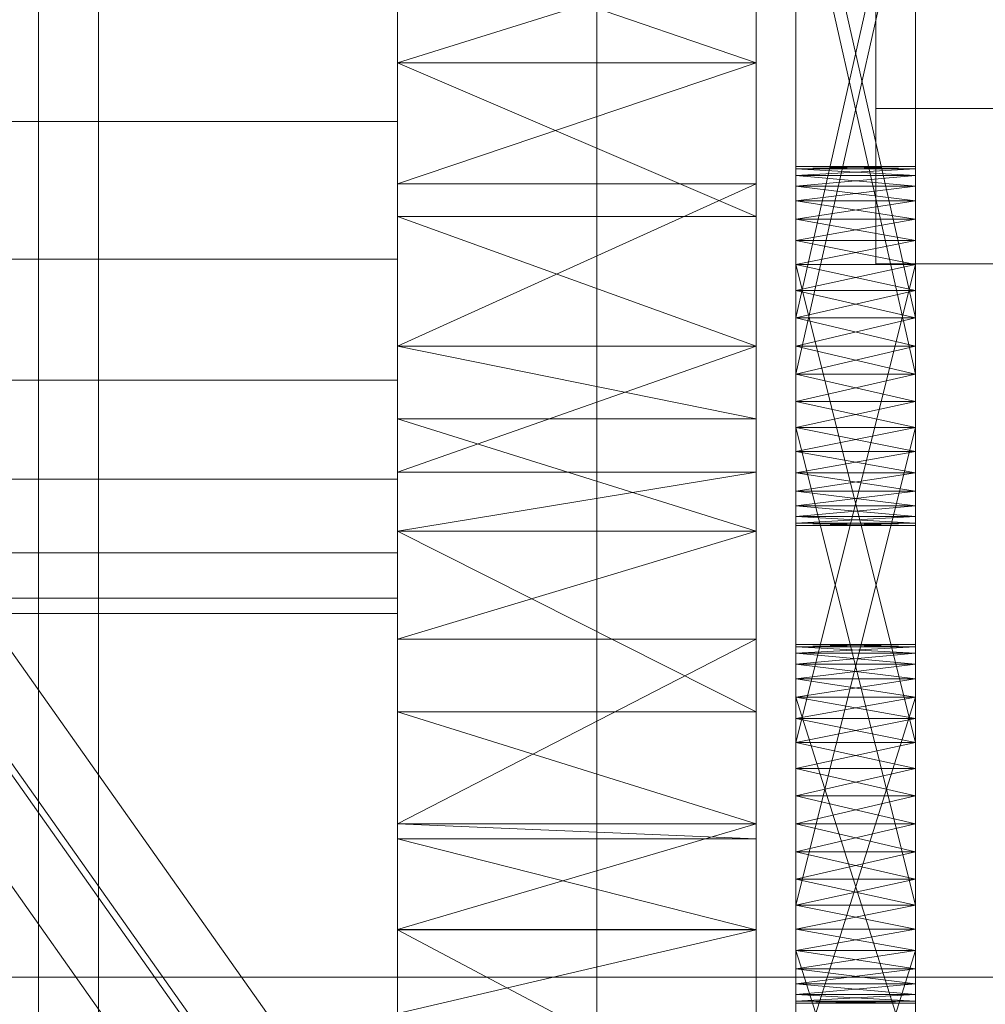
# Model space of a CAD drawing. Header units: millimetres. Extents: x -2233 to 61924, y -68080 to 6847.
# Tile 346 of 656: x 1411 to 1460, y -34693 to -34644. Entities that reach past the tile are written whole.
import ezdxf

# ---------------------------------------------------------------- set-up
doc = ezdxf.new("R2010")
doc.units = ezdxf.units.MM
for name, color, linetype, lineweight in [('COTAS_P', 1, 'Continuous', 0), ('frontal_C03', 7, 'Continuous', 0), ('frontal_C10', 7, 'Continuous', 0), ('frontal_secador', 7, 'Continuous', 0)]:
    doc.layers.add(name, color=color, linetype=linetype, lineweight=lineweight)
doc.dimstyles.new('R19_100', dxfattribs={"dimtxt": 250, "dimasz": 150, "dimexe": 150, "dimexo": 80, "dimgap": 100, "dimtad": 1, "dimtih": 1, "dimtoh": 1, "dimdsep": 46, "dimcen": 0.09, "dimadec": 0, "dimazin": 0, "dimtfac": 1, "dimtdec": 4, "dimtofl": 0, "dimtmove": 0, "dimatfit": 3, "dimfxl": 1, "dimtolj": 1, "dimtzin": 0, "dimarcsym": 0})

# ---------------------------------------------------------------- blocks, each defined once
blk = doc.blocks.new('DIM_R28_48')
at = {"layer": 'COTAS_P'}
for p, q in [((-1750, -34600), (-1600, -34555)), ((2600, -34600), (2450, -34555)), ((-1750, -35500), (-1750, -34600)), ((-1750, -34600), (2600, -34600)), ((-1750, -34600), (-1600, -34645)), ((2600, -34600), (2450, -34645)), ((2600, -35500), (2600, -34600))]:
    blk.add_line(p, q, dxfattribs=at)
blk.add_text('4350 P', height=250, dxfattribs=at).set_placement((425, -34500))
blk = doc.blocks.new('DIM_R28_50')
at = {"layer": 'COTAS_P'}
for p, q in [((1705.784, -34504.945), (1551.897, -34475.895)), ((-194.216, -34704.945), (1705.784, -34504.945)), ((1705.784, -34504.945), (1561.319, -34565.401)), ((1800, -35400), (1705.784, -34504.945)), ((-194.216, -34704.945), (-49.751, -34644.49)), ((-100, -35600), (-194.216, -34704.945)), ((-194.216, -34704.945), (-40.33, -34733.995))]:
    blk.add_line(p, q, dxfattribs=at)
blk.add_text('1910.5 P', height=250, rotation=6.009, dxfattribs=at).set_placement((745.315, -34505.495))

msp = doc.modelspace()

# ---------------------------------------------------------------- linework, layer by layer
at = {"layer": 'frontal_C03'}
for p, q in [((1440, -34813.291), (1440, -34466.384)), ((1440, -34475.367), (1440, -34822.274)), ((1454, -34648.16), (1454, -34633.787)), ((1454, -34641.583), (1454, -34655.955)), ((1506, -34648.16), (1454, -34648.16)), ((1454, -34648.16), (1454, -34655.955)), ((1454, -34655.955), (1506, -34655.955)), ((-1500, -34691.736), (1500, -34691.736))]:
    msp.add_line(p, q, dxfattribs=at)
at = {"layer": 'frontal_C10'}
for p, q in [((2153.729, -35731.581), (735.755, -33726.859)), ((735.532, -33732.704), (2153.506, -35737.425)), ((1385.423, -34645.355), (1577.259, -34916.572)), ((1581.205, -34916.572), (1389.368, -34645.355)), ((1389.145, -34651.199), (1580.981, -34922.416))]:
    msp.add_line(p, q, dxfattribs=at)
at = {"layer": 'frontal_secador'}
for p, q in [((1412, -35140), (1412, -34540)), ((1430, -34563.11), (1430, -34645.858)), ((1448, -34645.858), (1448, -34563.11)), ((1430, -34669.365), (1430, -34577.639)), ((1430, -34577.639), (1430, -34645.858)), ((1430, -34711.527), (1430, -34577.639)), ((1448, -34577.639), (1448, -34669.365)), ((1448, -34645.858), (1448, -34577.639)), ((1448, -34577.639), (1448, -34711.527)), ((1430, -34597.635), (1430, -34645.858)), ((1448, -34645.858), (1448, -34597.635)), ((1415, -34990), (1415, -34600)), ((1430, -34621.142), (1430, -34645.858)), ((1430, -34669.365), (1430, -34621.142)), ((1448, -34645.858), (1448, -34621.142)), ((1448, -34621.142), (1448, -34669.365)), ((1450, -34626.219), (1450, -34661.483)), ((1450, -34664.161), (1450, -34626.219)), ((1456, -34661.483), (1456, -34626.219)), ((1456, -34626.219), (1456, -34664.161)), ((1430, -34645.858), (1430, -34627.302)), ((1448, -34627.302), (1448, -34645.858)), ((1450, -34660.075), (1450, -34629.414)), ((1450, -34665.365), (1450, -34629.414)), ((1450, -34668.635), (1450, -34629.414)), ((1456, -34629.414), (1456, -34660.075)), ((1456, -34629.414), (1456, -34665.365)), ((1456, -34629.414), (1456, -34668.635)), ((1450, -34630.719), (1450, -34658.668)), ((1450, -34630.719), (1450, -34661.483)), ((1450, -34664.161), (1450, -34630.719)), ((1456, -34658.668), (1456, -34630.719)), ((1456, -34661.483), (1456, -34630.719)), ((1456, -34630.719), (1456, -34664.161)), ((1450, -34660.075), (1450, -34632.092)), ((1450, -34632.092), (1450, -34658.668)), ((1450, -34632.092), (1450, -34662.857)), ((1450, -34632.092), (1450, -34665.365)), ((1450, -34632.092), (1450, -34668.635)), ((1456, -34632.092), (1450, -34658.668)), ((1456, -34658.668), (1450, -34632.092)), ((1456, -34632.092), (1456, -34660.075)), ((1456, -34658.668), (1456, -34632.092)), ((1456, -34662.857), (1456, -34632.092)), ((1456, -34665.365), (1456, -34632.092)), ((1456, -34668.635), (1456, -34632.092)), ((1450, -34661.483), (1450, -34633.5)), ((1450, -34664.161), (1450, -34633.5)), ((1456, -34633.5), (1456, -34661.483)), ((1456, -34633.5), (1456, -34664.161)), ((1450, -34634.908), (1450, -34662.857)), ((1450, -34661.483), (1450, -34634.908)), ((1456, -34661.483), (1450, -34634.908)), ((1456, -34634.908), (1450, -34661.483)), ((1456, -34662.857), (1456, -34634.908)), ((1456, -34634.908), (1456, -34661.483)), ((1430, -34645.858), (1430, -34639.698)), ((1448, -34645.858), (1430, -34639.698)), ((1448, -34639.698), (1448, -34645.858)), ((1430, -34640.247), (1430, -34645.858)), ((1448, -34640.247), (1430, -34645.858)), ((1448, -34645.858), (1448, -34640.247)), ((1430, -34641.304), (1430, -34648.807)), ((1430, -34645.858), (1430, -34663.732)), ((1430, -34653.576), (1430, -34645.858)), ((1430, -34669.365), (1430, -34645.858)), ((1430, -34645.858), (1430, -34651.942)), ((1430, -34645.858), (1430, -34689.361)), ((1430, -34645.858), (1430, -34711.527)), ((1448, -34645.858), (1430, -34645.858)), ((1448, -34645.858), (1430, -34651.942)), ((1448, -34653.576), (1430, -34645.858)), ((1448, -34663.732), (1448, -34645.858)), ((1448, -34645.858), (1448, -34653.576)), ((1448, -34645.858), (1448, -34669.365)), ((1448, -34651.942), (1448, -34645.858)), ((1448, -34689.361), (1448, -34645.858)), ((1448, -34711.527), (1448, -34645.858)), ((1430, -34648.807), (1325, -34648.807)), ((1430, -34648.807), (1430, -34655.723)), ((1450, -34651.186), (1450, -34651.075)), ((1456, -34651.186), (1450, -34651.075)), ((1456, -34651.075), (1450, -34651.075)), ((1456, -34651.075), (1450, -34651.186)), ((1450, -34651.075), (1450, -34651.516)), ((1450, -34651.186), (1450, -34652.056)), ((1450, -34651.516), (1450, -34651.186)), ((1450, -34653.712), (1450, -34651.186)), ((1456, -34651.516), (1450, -34651.186)), ((1456, -34651.186), (1450, -34651.186)), ((1456, -34651.186), (1450, -34651.516)), ((1456, -34651.186), (1456, -34651.075)), ((1456, -34651.516), (1456, -34651.075)), ((1456, -34652.056), (1456, -34651.186)), ((1456, -34651.186), (1456, -34651.516)), ((1456, -34651.186), (1456, -34653.712)), ((1450, -34652.056), (1450, -34651.516)), ((1456, -34652.056), (1450, -34651.516)), ((1456, -34651.516), (1450, -34651.516)), ((1456, -34651.516), (1450, -34652.056)), ((1450, -34651.516), (1450, -34652.794)), ((1450, -34651.516), (1450, -34654.785)), ((1450, -34651.516), (1450, -34682.642)), ((1456, -34651.516), (1456, -34652.056)), ((1456, -34652.794), (1456, -34651.516)), ((1456, -34654.785), (1456, -34651.516)), ((1456, -34682.642), (1456, -34651.516)), ((1430, -34666.411), (1430, -34651.942)), ((1430, -34651.942), (1430, -34660.075)), ((1430, -34669.365), (1430, -34651.942)), ((1448, -34651.942), (1430, -34651.942)), ((1448, -34651.942), (1430, -34660.075)), ((1448, -34651.942), (1448, -34666.411)), ((1448, -34660.075), (1448, -34651.942)), ((1448, -34651.942), (1448, -34669.365)), ((1450, -34652.056), (1450, -34653.712)), ((1450, -34652.794), (1450, -34652.056)), ((1450, -34652.056), (1450, -34655.99)), ((1450, -34652.056), (1450, -34661.483)), ((1456, -34652.794), (1450, -34652.056)), ((1456, -34652.056), (1450, -34652.056)), ((1456, -34652.056), (1450, -34652.794)), ((1456, -34653.712), (1456, -34652.056)), ((1456, -34652.056), (1456, -34652.794)), ((1456, -34655.99), (1456, -34652.056)), ((1456, -34661.483), (1456, -34652.056)), ((1450, -34653.712), (1450, -34652.794)), ((1456, -34653.712), (1450, -34652.794)), ((1456, -34652.794), (1450, -34652.794)), ((1456, -34652.794), (1450, -34653.712)), ((1450, -34652.794), (1450, -34654.785)), ((1456, -34652.794), (1456, -34653.712)), ((1456, -34654.785), (1456, -34652.794)), ((1430, -34653.576), (1430, -34663.732)), ((1430, -34660.075), (1430, -34653.576)), ((1448, -34660.075), (1430, -34653.576)), ((1448, -34653.576), (1430, -34653.576)), ((1448, -34663.732), (1448, -34653.576)), ((1448, -34653.576), (1448, -34660.075)), ((1450, -34653.712), (1450, -34655.99)), ((1450, -34654.785), (1450, -34653.712)), ((1450, -34681.268), (1450, -34653.712)), ((1450, -34686.831), (1450, -34653.712)), ((1450, -34653.712), (1450, -34661.483)), ((1450, -34693.05), (1450, -34653.712)), ((1456, -34654.785), (1450, -34653.712)), ((1456, -34653.712), (1450, -34653.712)), ((1456, -34653.712), (1450, -34654.785)), ((1456, -34655.99), (1456, -34653.712)), ((1456, -34653.712), (1456, -34654.785)), ((1456, -34653.712), (1456, -34681.268)), ((1456, -34653.712), (1456, -34686.831)), ((1456, -34661.483), (1456, -34653.712)), ((1456, -34653.712), (1456, -34693.05)), ((1450, -34655.99), (1450, -34654.785)), ((1456, -34655.99), (1450, -34654.785)), ((1456, -34654.785), (1450, -34654.785)), ((1456, -34654.785), (1450, -34655.99)), ((1450, -34654.785), (1450, -34679.964)), ((1450, -34657.294), (1450, -34654.785)), ((1450, -34654.785), (1450, -34682.642)), ((1450, -34660.075), (1450, -34654.785)), ((1450, -34690.413), (1450, -34654.785)), ((1456, -34654.785), (1456, -34655.99)), ((1456, -34679.964), (1456, -34654.785)), ((1456, -34654.785), (1456, -34657.294)), ((1456, -34682.642), (1456, -34654.785)), ((1456, -34654.785), (1456, -34660.075)), ((1456, -34654.785), (1456, -34690.413)), ((1430, -34655.723), (1325, -34655.723)), ((1430, -34655.723), (1430, -34661.784)), ((1450, -34655.99), (1450, -34658.668)), ((1450, -34657.294), (1450, -34655.99)), ((1450, -34681.268), (1450, -34655.99)), ((1450, -34655.99), (1450, -34679.964)), ((1450, -34655.99), (1450, -34661.483)), ((1456, -34657.294), (1450, -34655.99)), ((1456, -34655.99), (1450, -34655.99)), ((1456, -34655.99), (1450, -34679.964)), ((1456, -34679.964), (1450, -34655.99)), ((1456, -34655.99), (1450, -34657.294)), ((1456, -34658.668), (1456, -34655.99)), ((1456, -34655.99), (1456, -34657.294)), ((1456, -34655.99), (1456, -34681.268)), ((1456, -34679.964), (1456, -34655.99)), ((1456, -34661.483), (1456, -34655.99)), ((1450, -34658.668), (1450, -34657.294)), ((1456, -34658.668), (1450, -34657.294)), ((1456, -34657.294), (1450, -34657.294)), ((1450, -34660.075), (1450, -34657.294)), ((1456, -34657.294), (1450, -34658.668)), ((1456, -34657.294), (1456, -34658.668)), ((1456, -34657.294), (1456, -34660.075)), ((1450, -34658.668), (1450, -34660.075)), ((1456, -34658.668), (1450, -34658.668)), ((1456, -34658.668), (1450, -34660.075)), ((1450, -34658.668), (1450, -34661.483)), ((1456, -34660.075), (1450, -34658.668)), ((1456, -34660.075), (1456, -34658.668)), ((1456, -34661.483), (1456, -34658.668)), ((1430, -34660.075), (1430, -34666.411)), ((1430, -34663.732), (1430, -34660.075)), ((1448, -34660.075), (1430, -34660.075)), ((1448, -34660.075), (1430, -34666.411)), ((1448, -34663.732), (1430, -34660.075)), ((1448, -34666.411), (1448, -34660.075)), ((1448, -34660.075), (1448, -34663.732)), ((1450, -34662.857), (1450, -34660.075)), ((1450, -34660.075), (1450, -34661.483)), ((1450, -34665.365), (1450, -34660.075)), ((1456, -34660.075), (1450, -34660.075)), ((1456, -34660.075), (1450, -34661.483)), ((1456, -34661.483), (1450, -34660.075)), ((1450, -34690.413), (1450, -34660.075)), ((1456, -34660.075), (1456, -34662.857)), ((1456, -34661.483), (1456, -34660.075)), ((1456, -34660.075), (1456, -34665.365)), ((1456, -34660.075), (1456, -34690.413)), ((1450, -34662.857), (1450, -34661.483)), ((1456, -34661.483), (1450, -34661.483)), ((1456, -34661.483), (1450, -34662.857)), ((1456, -34662.857), (1450, -34661.483)), ((1450, -34661.483), (1450, -34664.161)), ((1450, -34661.483), (1450, -34689.34)), ((1450, -34661.483), (1450, -34691.331)), ((1450, -34661.483), (1450, -34693.05)), ((1450, -34661.483), (1450, -34666.439)), ((1450, -34661.483), (1450, -34668.965)), ((1456, -34661.483), (1456, -34662.857)), ((1456, -34664.161), (1456, -34661.483)), ((1456, -34689.34), (1456, -34661.483)), ((1456, -34691.331), (1456, -34661.483)), ((1456, -34693.05), (1456, -34661.483)), ((1456, -34666.439), (1456, -34661.483)), ((1456, -34668.965), (1456, -34661.483)), ((1430, -34661.784), (1325, -34661.784)), ((1430, -34661.784), (1430, -34666.759)), ((1450, -34665.365), (1450, -34662.857)), ((1450, -34662.857), (1450, -34664.161)), ((1456, -34662.857), (1450, -34662.857)), ((1456, -34662.857), (1450, -34664.161)), ((1456, -34664.161), (1450, -34662.857)), ((1450, -34688.135), (1450, -34662.857)), ((1450, -34690.413), (1450, -34662.857)), ((1456, -34662.857), (1456, -34665.365)), ((1456, -34664.161), (1456, -34662.857)), ((1456, -34662.857), (1456, -34688.135)), ((1456, -34662.857), (1456, -34690.413)), ((1430, -34669.365), (1430, -34663.732)), ((1448, -34669.365), (1430, -34663.732)), ((1448, -34663.732), (1430, -34663.732)), ((1448, -34663.732), (1448, -34669.365)), ((1450, -34664.161), (1450, -34665.365)), ((1456, -34664.161), (1450, -34664.161)), ((1456, -34664.161), (1450, -34665.365)), ((1456, -34665.365), (1450, -34664.161)), ((1450, -34664.161), (1450, -34689.34)), ((1450, -34688.135), (1450, -34664.161)), ((1456, -34688.135), (1450, -34664.161)), ((1456, -34664.161), (1450, -34688.135)), ((1450, -34666.439), (1450, -34664.161)), ((1450, -34668.094), (1450, -34664.161)), ((1450, -34668.965), (1450, -34664.161)), ((1456, -34665.365), (1456, -34664.161)), ((1456, -34689.34), (1456, -34664.161)), ((1456, -34664.161), (1456, -34688.135)), ((1456, -34664.161), (1456, -34666.439)), ((1456, -34664.161), (1456, -34668.094)), ((1456, -34664.161), (1456, -34668.965)), ((1450, -34667.357), (1450, -34665.365)), ((1450, -34665.365), (1450, -34666.439)), ((1450, -34668.635), (1450, -34665.365)), ((1456, -34665.365), (1450, -34665.365)), ((1456, -34665.365), (1450, -34666.439)), ((1456, -34666.439), (1450, -34665.365)), ((1456, -34665.365), (1456, -34667.357)), ((1456, -34666.439), (1456, -34665.365)), ((1456, -34665.365), (1456, -34668.635)), ((1430, -34666.411), (1430, -34669.365)), ((1448, -34666.411), (1430, -34666.411)), ((1448, -34666.411), (1430, -34669.365)), ((1448, -34669.365), (1448, -34666.411)), ((1450, -34666.439), (1450, -34667.357)), ((1456, -34666.439), (1450, -34666.439)), ((1456, -34666.439), (1450, -34667.357)), ((1456, -34667.357), (1450, -34666.439)), ((1450, -34668.094), (1450, -34666.439)), ((1450, -34666.439), (1450, -34668.965)), ((1456, -34667.357), (1456, -34666.439)), ((1456, -34666.439), (1456, -34668.094)), ((1456, -34668.965), (1456, -34666.439)), ((1430, -34666.759), (1325, -34666.759)), ((1430, -34666.759), (1430, -34670.455)), ((1450, -34668.635), (1450, -34667.357)), ((1450, -34667.357), (1450, -34668.094)), ((1456, -34667.357), (1450, -34667.357)), ((1456, -34667.357), (1450, -34668.094)), ((1456, -34668.094), (1450, -34667.357)), ((1456, -34667.357), (1456, -34668.635)), ((1456, -34668.094), (1456, -34667.357)), ((1450, -34668.094), (1450, -34668.635)), ((1456, -34668.094), (1450, -34668.094)), ((1456, -34668.094), (1450, -34668.635)), ((1456, -34668.635), (1450, -34668.094)), ((1450, -34668.965), (1450, -34668.094)), ((1456, -34668.635), (1456, -34668.094)), ((1456, -34668.094), (1456, -34668.965)), ((1450, -34669.075), (1450, -34668.635)), ((1450, -34668.635), (1450, -34668.965)), ((1456, -34668.635), (1450, -34668.635)), ((1456, -34668.635), (1450, -34668.965)), ((1456, -34668.965), (1450, -34668.635)), ((1450, -34668.965), (1450, -34669.075)), ((1456, -34668.965), (1450, -34668.965)), ((1456, -34668.965), (1450, -34669.075)), ((1456, -34669.075), (1450, -34668.965)), ((1456, -34668.635), (1456, -34669.075)), ((1456, -34668.965), (1456, -34668.635)), ((1456, -34669.075), (1456, -34668.965)), ((1430, -34669.365), (1430, -34684.806)), ((1430, -34678.435), (1430, -34669.365)), ((1430, -34689.361), (1430, -34669.365)), ((1430, -34669.365), (1430, -34674.777)), ((1430, -34703.89), (1430, -34669.365)), ((1430, -34711.527), (1430, -34669.365)), ((1448, -34669.365), (1430, -34669.365)), ((1448, -34669.365), (1430, -34674.777)), ((1448, -34678.435), (1430, -34669.365)), ((1448, -34684.806), (1448, -34669.365)), ((1448, -34669.365), (1448, -34678.435)), ((1448, -34669.365), (1448, -34689.361)), ((1448, -34674.777), (1448, -34669.365)), ((1448, -34669.365), (1448, -34703.89)), ((1448, -34669.365), (1448, -34711.527)), ((1456, -34669.075), (1450, -34669.075)), ((1430, -34670.455), (1325, -34670.455)), ((1430, -34670.455), (1430, -34672.731)), ((1430, -34672.731), (1325, -34672.731)), ((1430, -34672.731), (1430, -34673.5)), ((1430, -34673.5), (1325, -34673.5)), ((1430, -34689.353), (1430, -34674.777)), ((1430, -34674.777), (1430, -34684.05)), ((1430, -34689.361), (1430, -34674.777)), ((1448, -34674.777), (1430, -34674.777)), ((1448, -34674.777), (1430, -34684.05)), ((1448, -34674.777), (1448, -34689.353)), ((1448, -34684.05), (1448, -34674.777)), ((1448, -34674.777), (1448, -34689.361)), ((1450, -34675.16), (1450, -34675.05)), ((1456, -34675.16), (1450, -34675.05)), ((1456, -34675.05), (1450, -34675.05)), ((1456, -34675.05), (1450, -34675.16)), ((1450, -34675.05), (1450, -34675.49)), ((1450, -34675.05), (1450, -34676.768)), ((1450, -34675.05), (1450, -34698.99)), ((1450, -34681.268), (1450, -34675.05)), ((1450, -34675.16), (1450, -34676.031)), ((1450, -34675.49), (1450, -34675.16)), ((1450, -34675.16), (1450, -34677.686)), ((1456, -34675.49), (1450, -34675.16)), ((1456, -34675.16), (1450, -34675.16)), ((1456, -34675.16), (1450, -34675.49)), ((1456, -34675.16), (1456, -34675.05)), ((1456, -34675.49), (1456, -34675.05)), ((1456, -34676.768), (1456, -34675.05)), ((1456, -34698.99), (1456, -34675.05)), ((1456, -34675.05), (1456, -34681.268)), ((1456, -34676.031), (1456, -34675.16)), ((1456, -34675.16), (1456, -34675.49)), ((1456, -34677.686), (1456, -34675.16)), ((1450, -34676.031), (1450, -34675.49)), ((1456, -34676.031), (1450, -34675.49)), ((1456, -34675.49), (1450, -34675.49)), ((1456, -34675.49), (1450, -34676.031)), ((1450, -34675.49), (1450, -34676.768)), ((1456, -34675.49), (1456, -34676.031)), ((1456, -34676.768), (1456, -34675.49)), ((1450, -34676.031), (1450, -34677.686)), ((1450, -34676.768), (1450, -34676.031)), ((1450, -34697.785), (1450, -34676.031)), ((1450, -34703.075), (1450, -34676.031)), ((1450, -34676.031), (1450, -34688.135)), ((1450, -34711.635), (1450, -34676.031)), ((1456, -34676.768), (1450, -34676.031)), ((1456, -34676.031), (1450, -34676.031)), ((1456, -34676.031), (1450, -34676.768)), ((1456, -34677.686), (1456, -34676.031)), ((1456, -34676.031), (1456, -34676.768)), ((1456, -34676.031), (1456, -34697.785)), ((1456, -34676.031), (1456, -34703.075)), ((1456, -34688.135), (1456, -34676.031)), ((1456, -34676.031), (1456, -34711.635)), ((1450, -34677.686), (1450, -34676.768)), ((1456, -34677.686), (1450, -34676.768)), ((1456, -34676.768), (1450, -34676.768)), ((1456, -34676.768), (1450, -34677.686)), ((1450, -34676.768), (1450, -34696.712)), ((1450, -34678.76), (1450, -34676.768)), ((1450, -34676.768), (1450, -34698.99)), ((1450, -34681.268), (1450, -34676.768)), ((1456, -34676.768), (1456, -34677.686)), ((1456, -34696.712), (1456, -34676.768)), ((1456, -34676.768), (1456, -34678.76)), ((1456, -34698.99), (1456, -34676.768)), ((1456, -34676.768), (1456, -34681.268)), ((1450, -34677.686), (1450, -34679.964)), ((1450, -34678.76), (1450, -34677.686)), ((1450, -34697.785), (1450, -34677.686)), ((1450, -34677.686), (1450, -34696.712)), ((1450, -34677.686), (1450, -34682.642)), ((1450, -34677.686), (1450, -34688.135)), ((1456, -34678.76), (1450, -34677.686)), ((1456, -34677.686), (1450, -34677.686)), ((1456, -34677.686), (1450, -34696.712)), ((1456, -34696.712), (1450, -34677.686)), ((1456, -34677.686), (1450, -34678.76)), ((1456, -34679.964), (1456, -34677.686)), ((1456, -34677.686), (1456, -34678.76)), ((1456, -34677.686), (1456, -34697.785)), ((1456, -34696.712), (1456, -34677.686)), ((1456, -34682.642), (1456, -34677.686)), ((1456, -34688.135), (1456, -34677.686)), ((1430, -34678.435), (1430, -34684.806)), ((1430, -34684.05), (1430, -34678.435)), ((1448, -34684.05), (1430, -34678.435)), ((1448, -34678.435), (1430, -34678.435)), ((1448, -34684.806), (1448, -34678.435)), ((1448, -34678.435), (1448, -34684.05)), ((1450, -34679.964), (1450, -34678.76)), ((1456, -34679.964), (1450, -34678.76)), ((1456, -34678.76), (1450, -34678.76)), ((1450, -34681.268), (1450, -34678.76)), ((1456, -34678.76), (1450, -34679.964)), ((1456, -34678.76), (1456, -34679.964)), ((1456, -34678.76), (1456, -34681.268)), ((1450, -34679.964), (1450, -34681.268)), ((1456, -34679.964), (1450, -34679.964)), ((1456, -34679.964), (1450, -34681.268)), ((1450, -34679.964), (1450, -34682.642)), ((1456, -34681.268), (1450, -34679.964)), ((1456, -34681.268), (1456, -34679.964)), ((1456, -34682.642), (1456, -34679.964)), ((1450, -34684.05), (1450, -34681.268)), ((1450, -34681.268), (1450, -34682.642)), ((1450, -34686.831), (1450, -34681.268)), ((1456, -34681.268), (1450, -34681.268)), ((1456, -34681.268), (1450, -34682.642)), ((1456, -34682.642), (1450, -34681.268)), ((1450, -34711.094), (1450, -34681.268)), ((1450, -34681.268), (1450, -34698.99)), ((1456, -34681.268), (1456, -34684.05)), ((1456, -34682.642), (1456, -34681.268)), ((1456, -34681.268), (1456, -34686.831)), ((1456, -34681.268), (1456, -34711.094)), ((1456, -34698.99), (1456, -34681.268)), ((1450, -34682.642), (1450, -34684.05)), ((1456, -34682.642), (1450, -34682.642)), ((1456, -34682.642), (1450, -34684.05)), ((1450, -34682.642), (1450, -34685.457)), ((1450, -34682.642), (1450, -34688.135)), ((1456, -34684.05), (1450, -34682.642)), ((1450, -34682.642), (1450, -34692.069)), ((1450, -34682.642), (1450, -34690.413)), ((1456, -34684.05), (1456, -34682.642)), ((1456, -34685.457), (1456, -34682.642)), ((1456, -34688.135), (1456, -34682.642)), ((1456, -34692.069), (1456, -34682.642)), ((1456, -34690.413), (1456, -34682.642)), ((1430, -34684.05), (1430, -34689.353)), ((1430, -34684.806), (1430, -34684.05)), ((1448, -34684.05), (1430, -34684.05)), ((1448, -34684.05), (1430, -34689.353)), ((1448, -34684.806), (1430, -34684.05)), ((1448, -34689.353), (1448, -34684.05)), ((1448, -34684.05), (1448, -34684.806)), ((1450, -34686.831), (1450, -34684.05)), ((1450, -34684.05), (1450, -34685.457)), ((1456, -34684.05), (1450, -34684.05)), ((1456, -34684.05), (1450, -34685.457)), ((1456, -34685.457), (1450, -34684.05)), ((1456, -34684.05), (1456, -34686.831)), ((1456, -34685.457), (1456, -34684.05)), ((1430, -34689.361), (1430, -34684.806)), ((1448, -34689.361), (1430, -34684.806)), ((1448, -34684.806), (1430, -34684.806)), ((1448, -34684.806), (1448, -34689.361)), ((1450, -34685.457), (1450, -34686.831)), ((1456, -34685.457), (1450, -34685.457)), ((1456, -34685.457), (1450, -34686.831)), ((1450, -34685.457), (1450, -34688.135)), ((1456, -34686.831), (1450, -34685.457)), ((1456, -34686.831), (1456, -34685.457)), ((1456, -34688.135), (1456, -34685.457)), ((1450, -34689.34), (1450, -34686.831)), ((1450, -34686.831), (1450, -34688.135)), ((1450, -34691.331), (1450, -34686.831)), ((1450, -34693.05), (1450, -34686.831)), ((1456, -34686.831), (1450, -34686.831)), ((1456, -34686.831), (1450, -34688.135)), ((1456, -34688.135), (1450, -34686.831)), ((1450, -34711.094), (1450, -34686.831)), ((1456, -34686.831), (1456, -34689.34)), ((1456, -34688.135), (1456, -34686.831)), ((1456, -34686.831), (1456, -34691.331)), ((1456, -34686.831), (1456, -34693.05)), ((1456, -34686.831), (1456, -34711.094)), ((1450, -34689.34), (1450, -34688.135)), ((1456, -34688.135), (1450, -34688.135)), ((1456, -34688.135), (1450, -34689.34)), ((1456, -34689.34), (1450, -34688.135)), ((1450, -34688.135), (1450, -34690.413)), ((1450, -34688.135), (1450, -34710.357)), ((1450, -34688.135), (1450, -34711.635)), ((1450, -34688.135), (1450, -34692.069)), ((1456, -34688.135), (1456, -34689.34)), ((1456, -34690.413), (1456, -34688.135)), ((1456, -34710.357), (1456, -34688.135)), ((1456, -34711.635), (1456, -34688.135)), ((1456, -34692.069), (1456, -34688.135)), ((1448, -34689.353), (1430, -34689.353)), ((1448, -34689.353), (1430, -34689.361)), ((1430, -34689.361), (1430, -34700.859)), ((1430, -34698.895), (1430, -34689.361)), ((1430, -34703.89), (1430, -34689.361)), ((1430, -34689.361), (1430, -34693.572)), ((1430, -34689.361), (1430, -34711.527)), ((1448, -34689.361), (1430, -34689.361)), ((1448, -34689.361), (1430, -34693.572)), ((1448, -34698.895), (1430, -34689.361)), ((1448, -34700.859), (1448, -34689.361)), ((1448, -34689.361), (1448, -34698.895)), ((1448, -34689.361), (1448, -34703.89)), ((1448, -34693.572), (1448, -34689.361)), ((1448, -34711.527), (1448, -34689.361)), ((1450, -34691.331), (1450, -34689.34)), ((1450, -34689.34), (1450, -34690.413)), ((1456, -34689.34), (1450, -34689.34)), ((1456, -34689.34), (1450, -34690.413)), ((1456, -34690.413), (1450, -34689.34)), ((1450, -34709.439), (1450, -34689.34)), ((1450, -34711.094), (1450, -34689.34)), ((1456, -34689.34), (1456, -34691.331)), ((1456, -34690.413), (1456, -34689.34)), ((1456, -34689.34), (1456, -34709.439)), ((1456, -34689.34), (1456, -34711.094)), ((1450, -34690.413), (1450, -34691.331)), ((1456, -34690.413), (1450, -34690.413)), ((1456, -34690.413), (1450, -34691.331)), ((1456, -34691.331), (1450, -34690.413)), ((1450, -34690.413), (1450, -34710.357)), ((1450, -34709.439), (1450, -34690.413)), ((1456, -34709.439), (1450, -34690.413)), ((1456, -34690.413), (1450, -34709.439)), ((1450, -34692.069), (1450, -34690.413)), ((1450, -34692.939), (1450, -34690.413)), ((1456, -34691.331), (1456, -34690.413)), ((1456, -34710.357), (1456, -34690.413)), ((1456, -34690.413), (1456, -34709.439)), ((1456, -34690.413), (1456, -34692.069)), ((1456, -34690.413), (1456, -34692.939)), ((1450, -34692.609), (1450, -34691.331)), ((1450, -34691.331), (1450, -34692.069)), ((1450, -34693.05), (1450, -34691.331)), ((1456, -34691.331), (1450, -34691.331)), ((1456, -34691.331), (1450, -34692.069)), ((1456, -34692.069), (1450, -34691.331)), ((1456, -34691.331), (1456, -34692.609)), ((1456, -34692.069), (1456, -34691.331)), ((1456, -34691.331), (1456, -34693.05)), ((1450, -34692.069), (1450, -34692.609)), ((1456, -34692.069), (1450, -34692.069)), ((1456, -34692.069), (1450, -34692.609)), ((1456, -34692.609), (1450, -34692.069)), ((1450, -34692.939), (1450, -34692.069)), ((1456, -34692.609), (1456, -34692.069)), ((1456, -34692.069), (1456, -34692.939)), ((1450, -34693.05), (1450, -34692.609)), ((1450, -34692.609), (1450, -34692.939)), ((1456, -34692.609), (1450, -34692.609)), ((1456, -34692.609), (1450, -34692.939)), ((1456, -34692.939), (1450, -34692.609)), ((1456, -34692.609), (1456, -34693.05)), ((1456, -34692.939), (1456, -34692.609)), ((1450, -34692.939), (1450, -34693.05)), ((1456, -34692.939), (1450, -34692.939)), ((1456, -34692.939), (1450, -34693.05)), ((1456, -34693.05), (1450, -34692.939)), ((1456, -34693.05), (1450, -34693.05)), ((1456, -34693.05), (1456, -34692.939))]:
    msp.add_line(p, q, dxfattribs=at)

# ---------------------------------------------------------------- dimensions: what is measured, and where the dimension line sits
at = {"layer": 'COTAS_P'}
for p1, p2, picture, middle in [((-100, -35600), (1800, -35400), 'DIM_R28_50', (755.784, -34604.945)), ((-1750, -35500), (2600, -35500), 'DIM_R28_48', (425, -34600))]:
    dim = msp.add_aligned_dim(p1=p1, p2=p2, distance=900, text='<> P', dimstyle='R19_100', dxfattribs=at)
    dim.commit()
    dim.dimension.update_dxf_attribs({"geometry": picture, "text_midpoint": middle})

doc.saveas('drawing.dxf')
